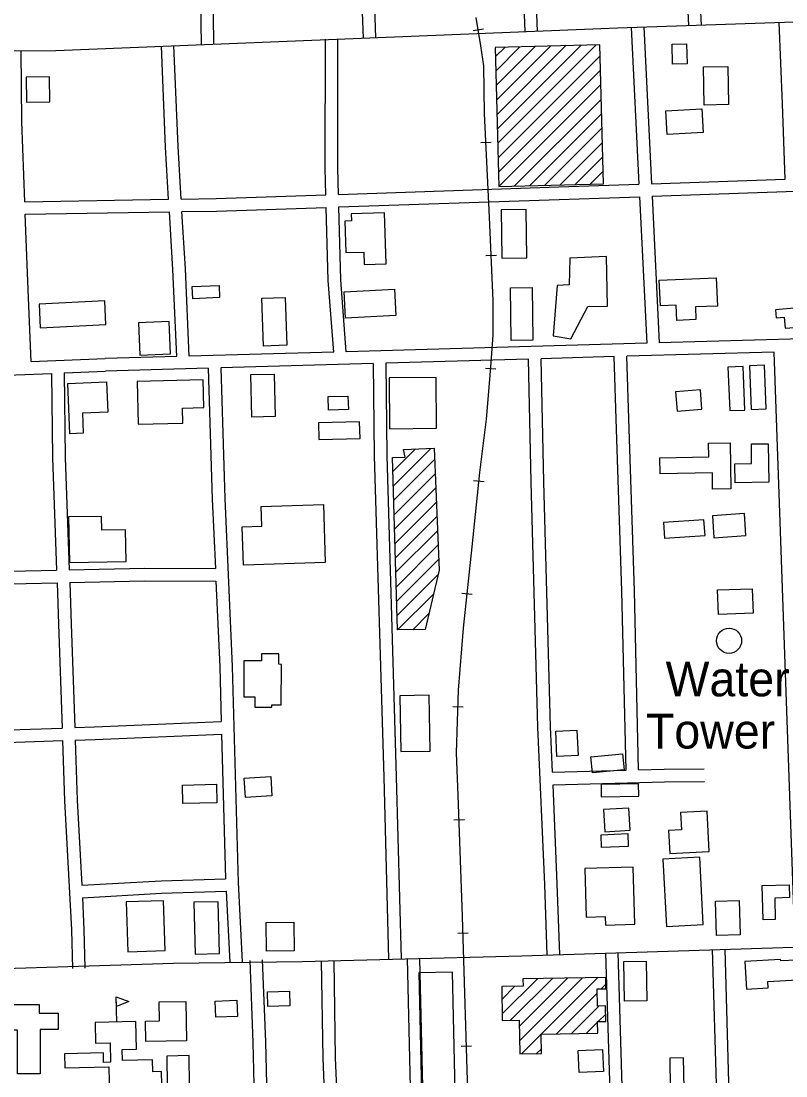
# Model space of a CAD drawing. Extents: x 3297716 to 3335574, y 688621 to 713991.
# Drawn here: x 3329962 to 3331786, y 706604 to 709119 of the extents above; entities that cross this region are included whole.
import ezdxf

# ---------------------------------------------------------------- set-up
doc = ezdxf.new("R2010")
doc.units = 0
for name, color, linetype in [('V-BLDG-OTLN', 7, 'Continuous'), ('V-DOMW-IDEN', 7, 'Continuous'), ('V-DOMW-TANK', 7, 'Continuous'), ('V-RAIL-TRAK', 7, 'Continuous'), ('V-ROAD-CNTR', 7, 'Continuous')]:
    doc.layers.add(name, color=color, linetype=linetype)

msp = doc.modelspace()

# ---------------------------------------------------------------- linework, layer by layer
at = {"layer": 'V-BLDG-OTLN'}
for p, q in [((3331099, 708828.1), (3331333.4, 709062.5)), ((3331093.5, 709034.8), (3331115.5, 709056.7)), ((3331094.4, 709000.3), (3331151.8, 709057.7)), ((3331095.4, 708965.9), (3331188.1, 709058.7)), ((3331096.3, 708931.5), (3331224.4, 709059.6)), ((3331097.2, 708897), (3331260.8, 709060.6)), ((3331098.1, 708862.6), (3331297.1, 709061.5)), ((3331099.9, 708793.7), (3331343.2, 709037)), ((3331100.8, 708759.2), (3331344.1, 709002.5)), ((3331101.7, 708724.8), (3331345, 708968.1)), ((3331138, 708725.7), (3331345.9, 708933.6)), ((3331174.4, 708726.7), (3331346.8, 708899.2)), ((3331210.7, 708727.7), (3331347.7, 708864.7)), ((3331247, 708728.6), (3331348.7, 708830.3)), ((3331283.3, 708729.6), (3331349.6, 708795.8)), ((3331319.6, 708730.5), (3331350.5, 708761.4)), ((3330848.8, 708045.4), (3330902.5, 708099.1)), ((3330849.8, 708011), (3330939.3, 708100.6)), ((3330850.8, 707976.7), (3330948, 708073.9)), ((3330851.8, 707942.4), (3330949.5, 708040)), ((3330852.8, 707908), (3330950.9, 708006.1)), ((3330853.9, 707873.7), (3330952.3, 707972.1)), ((3330854.9, 707839.4), (3330953.7, 707938.2)), ((3330855.9, 707805), (3330955.1, 707904.3)), ((3330856.9, 707770.7), (3330956.6, 707870.3)), ((3330858, 707736.4), (3330958, 707836.4)), ((3330859, 707702), (3330956.4, 707799.5)), ((3330860, 707667.7), (3330945.4, 707753.1)), ((3330895.9, 707668.2), (3330934.4, 707706.7)), ((3331109.3, 706752), (3331193.3, 706836)), ((3331129.4, 706736.7), (3331229.3, 706836.6)), ((3331150.2, 706722.2), (3331265.3, 706837.3)), ((3331150.8, 706687.4), (3331301.3, 706837.9)), ((3331202.1, 706703.4), (3331337.3, 706838.6)), ((3331108.7, 706786.7), (3331139.9, 706818)), ((3331238.1, 706704), (3331335.8, 706801.7)), ((3331345.8, 706811.7), (3331356.7, 706822.6)), ((3330190.1, 706732.6), (3330188.7, 706792.6)), ((3331274.1, 706704.7), (3331340.1, 706770.6)), ((3331338.3, 706733.5), (3331356.5, 706751.7)), ((3331310.1, 706705.3), (3331336.8, 706732)), ((3331155.5, 706656.7), (3331202.1, 706703.4)), ((3331191.5, 706657.4), (3331202.8, 706668.7))]:
    msp.add_line(p, q, dxfattribs=at)
for points in [[(3331101.7, 708724.8), (3331351.3, 708731.4), (3331342.5, 709062.7), (3331093, 709056.2)], [(3331550.4, 709017.5), (3331515.8, 709016.7), (3331514.6, 709064.1), (3331549.3, 709064.9)], [(3331649.1, 708920.2), (3331591.5, 708919.3), (3331590, 709010), (3331647.6, 709010.9)], [(3329974.3, 708925.8), (3330030, 708926.6), (3330029.2, 708986.8), (3329973.4, 708986.1)], [(3331503, 708849), (3331499.9, 708905.7), (3331585.8, 708910.5), (3331589, 708853.8)], [(3330832.6, 708540.5), (3330828.9, 708662.5), (3330749.3, 708660), (3330749.8, 708643), (3330733.8, 708642.5), (3330736.1, 708567.4), (3330779.4, 708568.7), (3330780.4, 708538.9)], [(3331108.2, 708554), (3331168.2, 708554.7), (3331166.8, 708670.3), (3331106.8, 708669.6)], [(3331358.4, 708557.9), (3331271.1, 708554.2), (3331269.4, 708490.2), (3331240.2, 708488.7), (3331231.3, 708369.3), (3331273, 708361.6), (3331313.4, 708438.5), (3331360.7, 708440)], [(3330435.1, 708460.1), (3330371.2, 708457.4), (3330370, 708486.2), (3330433.9, 708488.9)], [(3331180.9, 708484.2), (3331182.4, 708358.2), (3331130.9, 708357.6), (3331129.4, 708483.6)], [(3331484.2, 708501.4), (3331619.9, 708507.1), (3331622.7, 708439.9), (3331570.3, 708437.7), (3331571.6, 708407.5), (3331525.9, 708405.6), (3331524.4, 708441.9), (3331486.7, 708440.3)], [(3330591.6, 708460.3), (3330595.5, 708346.3), (3330539.8, 708344.4), (3330535.9, 708458.4)], [(3330732.3, 708473.7), (3330852.6, 708480), (3330855.9, 708417.7), (3330735.6, 708411.4)], [(3330007.5, 708388.3), (3330164.1, 708396), (3330161.4, 708452.4), (3330004.7, 708444.8)], [(3331814.5, 708435.7), (3331761, 708431.1), (3331762.7, 708411.6), (3331782.4, 708413.3), (3331784.6, 708386.9), (3331818.4, 708389.8)], [(3330241.9, 708400.1), (3330245.1, 708323), (3330318.3, 708326.1), (3330315.1, 708403.1)], [(3331684, 708295.9), (3331647.9, 708294.4), (3331652.2, 708190.5), (3331688.2, 708191.9)], [(3331735, 708299), (3331699, 708297.5), (3331703.2, 708193.5), (3331739.3, 708195)], [(3330072.8, 708255.2), (3330165.5, 708259.2), (3330168.6, 708187), (3330107.9, 708184.4), (3330109.9, 708137), (3330078, 708135.6)], [(3330396.2, 708264), (3330238.2, 708260), (3330240.7, 708158.3), (3330347.7, 708160.9), (3330346.8, 708196.7), (3330397.8, 708198)], [(3330565.1, 708277.9), (3330567.6, 708176.3), (3330512.5, 708174.9), (3330510, 708276.5)], [(3330839.4, 708268.5), (3330840.3, 708147.5), (3330952.8, 708148.4), (3330951.9, 708269.3)], [(3331585.9, 708194.1), (3331582.3, 708240.2), (3331523.1, 708235.6), (3331526.6, 708189.5)], [(3330694.4, 708223.9), (3330741.5, 708225.3), (3330742.5, 708193), (3330695.4, 708191.5)], [(3330672.1, 708121.7), (3330770.3, 708124.1), (3330769.3, 708163.6), (3330671.1, 708161.1)], [(3331485.2, 708078.2), (3331602, 708080.1), (3331601.5, 708112.7), (3331652.9, 708113.5), (3331654.8, 708004.2), (3331611.3, 708003.4), (3331610.7, 708042), (3331485.9, 708039.9)], [(3331745.2, 708019.8), (3331664.9, 708018.7), (3331664.4, 708063.6), (3331704.4, 708064.1), (3331703.8, 708111.2), (3331744, 708111.7)], [(3330860, 707667.7), (3330847.8, 708078.7), (3330878.3, 708079.7), (3330874.2, 708097.9), (3330946.9, 708100.9), (3330959.1, 707810.5), (3330925.3, 707668.7)], [(3330489.2, 707913.6), (3330535.9, 707915.1), (3330534.4, 707961.6), (3330682.8, 707966.6), (3330687.4, 707828.6), (3330492.3, 707822.1)], [(3330212.1, 707830.6), (3330210.8, 707906.2), (3330153.9, 707905.3), (3330153.4, 707938.4), (3330075.1, 707937.2), (3330076.9, 707828.4)], [(3331494.4, 707924.2), (3331496.9, 707886.2), (3331593.3, 707892.6), (3331590.8, 707930.5)], [(3331610.8, 707940), (3331614.2, 707887.6), (3331690.9, 707892.7), (3331687.5, 707945)], [(3331705.8, 707765.7), (3331707.8, 707707.4), (3331625.4, 707704.5), (3331623.4, 707762.9)], [(3330493.4, 707594), (3330493, 707508.3), (3330519.5, 707508.2), (3330519.3, 707483.6), (3330559.7, 707483.4), (3330559.7, 707488.8), (3330582.5, 707488.7), (3330583, 707585.5), (3330576.4, 707585.6), (3330576.5, 707610.3), (3330535.4, 707610.6), (3330535.3, 707593.8)], [(3330937.5, 707378.8), (3330934.8, 707511.7), (3330865.1, 707510.3), (3330867.8, 707377.4)], [(3331240.1, 707365.5), (3331237, 707425.9), (3331287.2, 707428.5), (3331290.4, 707368.1)], [(3331324.7, 707327.1), (3331321.2, 707365.4), (3331396.6, 707372.4), (3331400.1, 707334)], [(3330493.8, 707313.8), (3330557.3, 707317.8), (3330560.1, 707272.1), (3330496.7, 707268.2)], [(3330346.8, 707297.6), (3330427.5, 707299.6), (3330428.6, 707255.6), (3330347.9, 707253.6)], [(3331345.1, 707298.9), (3331345.7, 707269.4), (3331435.2, 707271.3), (3331434.5, 707300.9)], [(3331411.7, 707242.7), (3331351, 707239.3), (3331353.9, 707186.5), (3331414.6, 707189.8)], [(3331598.1, 707235.5), (3331535, 707232.1), (3331537.3, 707190.7), (3331506.4, 707189), (3331509.4, 707134.2), (3331603.4, 707139.3)], [(3331408.8, 707182.1), (3331410.1, 707151.4), (3331346.4, 707148.6), (3331345.1, 707179.3)], [(3331501, 706960.6), (3331588.8, 706965), (3331580.8, 707125.7), (3331493, 707121.3)], [(3331426, 706966), (3331422, 707102.3), (3331306.6, 707098.9), (3331310, 706983), (3331355.1, 706984.3), (3331355.7, 706964)], [(3331731.7, 706976.1), (3331729.4, 707057.9), (3331793.8, 707059.7), (3331794.6, 707029.2), (3331759.5, 707028.2), (3331760.9, 706977)], [(3330305, 706903), (3330301.1, 707021.8), (3330212.2, 707018.9), (3330216.1, 706900.1)], [(3330434.7, 706896.3), (3330431.5, 707019.6), (3330374, 707018.1), (3330377.2, 706894.8)], [(3331677.3, 706940.7), (3331620.4, 706939), (3331618, 707021), (3331674.9, 707022.7)], [(3330546.8, 706901.8), (3330546.2, 706970), (3330612.6, 706970.5), (3330613.1, 706902.3)], [(3331454.1, 706782.8), (3331401.2, 706782), (3331399.7, 706876.8), (3331452.6, 706877.7)], [(3331688.5, 706876.8), (3331692.2, 706810.9), (3331743.9, 706813.8), (3331743, 706829.4), (3331813.7, 706833.4), (3331811.1, 706880.3), (3331773.8, 706878.2), (3331773.6, 706881.5)], [(3330910.2, 706849.8), (3330917.1, 706565.5), (3330997.5, 706567.5), (3330990.6, 706851.7)], [(3331202.1, 706703.4), (3331337.2, 706705.8), (3331336.8, 706733.5), (3331356.8, 706733.8), (3331356.1, 706770.9), (3331336.4, 706770.6), (3331335.6, 706811.5), (3331356.9, 706811.9), (3331356.4, 706838.9), (3331158.8, 706835.4), (3331159.1, 706818.3), (3331108.2, 706817.4), (3331109.6, 706736.4), (3331150, 706737.1), (3331151.4, 706656.7), (3331203, 706657.6)], [(3330549.4, 706804.8), (3330602.2, 706805.9), (3330602.8, 706771), (3330550.1, 706770)], [(3329952.8, 706609.3), (3329953, 706713), (3329941.4, 706713), (3329941.6, 706774.7), (3330004.5, 706774.6), (3330004.5, 706753.7), (3330050.2, 706753.6), (3330050.1, 706714.7), (3330007.3, 706714.8), (3330007, 706609.2)], [(3330188.7, 706792.6), (3330219, 706781.7), (3330189.3, 706769.5)], [(3330356, 706687.7), (3330259, 706685.9), (3330258.1, 706734.6), (3330291.7, 706735.2), (3330290.9, 706780.4), (3330354.3, 706781.6)], [(3330424.6, 706782.3), (3330476.4, 706784.5), (3330478, 706746.2), (3330426.2, 706744)], [(3330235.7, 706733.7), (3330138.1, 706731.4), (3330139.2, 706682.2), (3330173.8, 706683), (3330174.8, 706636.8), (3330158.5, 706636.5), (3330157.9, 706659.2), (3330065.3, 706657.1), (3330066, 706623.1), (3330170.9, 706625.5), (3330173.3, 706516.2), (3330203.9, 706516.9), (3330202.5, 706580.7), (3330297.3, 706582.8), (3330296.6, 706614.6), (3330275.8, 706614.1), (3330275.2, 706642.5), (3330203.5, 706640.9), (3330202.9, 706667.3), (3330237.2, 706668.1)], [(3330363.8, 706580), (3330362.4, 706652.6), (3330309, 706651.6), (3330310.4, 706579)], [(3331293.1, 706611.9), (3331290.9, 706664.6), (3331348.7, 706666.9), (3331350.9, 706614.3)], [(3331510, 706574.2), (3331543.1, 706574.7), (3331542, 706647.2), (3331509, 706646.8)]]:
    msp.add_lwpolyline(points, close=True, dxfattribs=at)
at = {"layer": 'V-DOMW-TANK'}
msp.add_line((3331650.6, 707641.8), (3331650.6, 707641.8), dxfattribs=at)
msp.add_circle((3331650.6, 707641.8), 30, dxfattribs=at)
at = {"layer": 'V-RAIL-TRAK'}
for points in [[(3331028.1, 706540.4), (3331014.5, 706984.2), (3331005.5, 707251.8), (3331000.6, 707374.2), (3331005.3, 707523.6), (3331016.8, 707671.7), (3331037.4, 707865.5), (3331055.9, 708043.1), (3331072.1, 708170.5), (3331079.3, 708255.3), (3331082.3, 708295.2), (3331087.9, 708370.5), (3331087.5, 708453.1), (3331079.5, 708652.2), (3331067.1, 708899.5), (3331065.7, 709012.4), (3331058.8, 709060.2), (3331047.3, 709128.4)], [(3331039.9, 709097.1), (3331064.5, 709101.2)], [(3331058.1, 708829.7), (3331083, 708830.9)], [(3331070.7, 708560.1), (3331095.7, 708561.1)], [(3331069.5, 708291.8), (3331094.4, 708290)], [(3331041.3, 708023.7), (3331066.2, 708021.2)], [(3331013.1, 707755.3), (3331038, 707752.6)], [(3330991.6, 707485.2), (3331016.6, 707484.5)], [(3330994.3, 707214.6), (3331019.3, 707215.4)], [(3331003.2, 706944.8), (3331028.2, 706945.6)], [(3331011.5, 706674.9), (3331036.5, 706675.7)]]:
    msp.add_lwpolyline(points, dxfattribs=at)
at = {"layer": 'V-ROAD-CNTR'}
for points in [[(3331554.9, 709108.7), (3331545.7, 709294.3), (3331538.2, 709478.6)], [(3331584.8, 709110.1), (3331575.7, 709295.7), (3331568.1, 709479.6)], [(3330778.2, 709079), (3330772.5, 709243.7), (3330766.3, 709446)], [(3330808.2, 709080.1), (3330802.5, 709244.7), (3330796.3, 709446.9)], [(3331163.9, 709094.3), (3331149.6, 709461.6)], [(3331193.8, 709095.5), (3331179.6, 709462.9)], [(3330391.8, 709064), (3330389.1, 709267.1), (3330375.4, 709434.6)], [(3330421.8, 709064.4), (3330419.1, 709268.5), (3330405.5, 709435.5)], [(3329452.3, 709047.4), (3330044.8, 709049.7), (3331384.2, 709103.1), (3333213, 709165.3), (3333348.3, 709170.3)], [(3331784.4, 708742.8), (3331778, 708922.1), (3331770.3, 709116.1)], [(3331417.4, 709104), (3331435.6, 708730.6)], [(3331447.4, 709105.4), (3331465.6, 708731.6)], [(3330688.7, 708705.3), (3330687, 708768.6), (3330687.5, 709076)], [(3330718.7, 708706.3), (3330717, 708769), (3330717.5, 709075.9)], [(3329970.5, 708688.7), (3329963.1, 708879.1), (3329961.8, 709049.5)], [(3330313.6, 708694.6), (3330306.2, 708818.7), (3330296.3, 709059.7)], [(3330343.6, 708695.1), (3330336.2, 708820.3), (3330326.3, 709061)], [(3331465.6, 708731.6), (3331784.4, 708742.8)], [(3330718.7, 708706.3), (3331244.4, 708723.9), (3331435.6, 708730.6)], [(3331467.1, 708701.7), (3331809.8, 708713.7)], [(3329970.5, 708688.7), (3330313.6, 708694.6)], [(3330343.6, 708695.1), (3330427.4, 708696.5), (3330688.7, 708705.3)], [(3330719.5, 708676.3), (3331245.5, 708693.9), (3331437.1, 708700.6)], [(3331437.1, 708700.6), (3331454.1, 708351.5)], [(3331467.1, 708701.7), (3331484.1, 708352.4)], [(3329971.7, 708658.7), (3330315.4, 708664.6)], [(3330332.9, 708319.5), (3330323.6, 708527.3), (3330315.4, 708664.6)], [(3330345.4, 708665.1), (3330428.1, 708666.5), (3330689.5, 708675.3)], [(3330362.9, 708320.4), (3330353.5, 708528.9), (3330345.4, 708665.1)], [(3330707.5, 708330.2), (3330694.2, 708500.6), (3330689.5, 708675.3)], [(3330737.5, 708331.1), (3330724.2, 708502.2), (3330719.5, 708676.3)], [(3329985.6, 708307.6), (3329979.4, 708459.6), (3329971.7, 708658.7)], [(3331825.2, 708362.1), (3331484.1, 708352.4)], [(3331454.1, 708351.5), (3330737.5, 708331.1)], [(3329985.6, 708307.6), (3330162, 708314.6)], [(3330332.9, 708319.5), (3330162.2, 708314.6)], [(3330707.5, 708330.2), (3330362.9, 708320.4)], [(3331172, 708313.5), (3330831.6, 708303.7)], [(3331216.9, 706892.7), (3331211, 707060.9), (3331194.6, 707435.8), (3331178.8, 708019.8), (3331172, 708313.5)], [(3331376.6, 708319.3), (3331202, 708314.3)], [(3331229.3, 707328.5), (3331224.6, 707436.8), (3331208.8, 708020.6), (3331202, 708314.3)], [(3331404.8, 707333.1), (3331395, 707759.7), (3331382.3, 708146.1), (3331376.6, 708319.3)], [(3331758, 708330.2), (3331406.6, 708320.2)], [(3331434.8, 707333.9), (3331425, 707760.5), (3331412.3, 708147.1), (3331406.6, 708320.2)], [(3331808, 706911.6), (3331758, 708330.2)], [(3330064.2, 708280.7), (3330163.2, 708284.6)], [(3330408.1, 708291.6), (3330163, 708284.6)], [(3330408.1, 708291.6), (3330417.6, 707979.7), (3330425.1, 707813.8)], [(3330801.6, 708302.9), (3330438, 708292.5)], [(3330438, 708292.5), (3330447.6, 707980.9), (3330465.6, 707580.8), (3330479.7, 707065.5), (3330489.4, 706875.8)], [(3330801.6, 708302.9), (3330803.8, 708082.6), (3330826.8, 707316.5), (3330838.5, 706882.6)], [(3330831.6, 708303.7), (3330833.8, 708083.2), (3330856.8, 707317.4), (3330868.5, 706883.4)], [(3329737.1, 708267.8), (3330034.2, 708279.5)], [(3330034.2, 708279.5), (3330036.6, 708078.3), (3330046.5, 707810.1)], [(3330064.2, 708280.7), (3330066.6, 708079), (3330076.5, 707810.7)], [(3329750.3, 707803.6), (3330046.5, 707810.1)], [(3330076.5, 707810.7), (3330255.9, 707814.6), (3330425.1, 707813.8)], [(3329750.2, 707773.6), (3330047.7, 707780.1)], [(3330047.7, 707780.1), (3330051.3, 707681.4), (3330059.7, 707433.7)], [(3330077.7, 707780.7), (3330256.1, 707784.6), (3330426.4, 707783.8)], [(3330077.7, 707780.7), (3330081.3, 707682.4), (3330089.7, 707434.7)], [(3330426.4, 707783.8), (3330435.6, 707579.7), (3330439.2, 707449)], [(3329857.8, 707426.7), (3330059.7, 707433.7)], [(3330089.7, 707434.7), (3330137.1, 707436.4), (3330439.2, 707449)], [(3329859.1, 707396.8), (3330060.7, 707403.7)], [(3330060.7, 707403.7), (3330065.6, 707260.1), (3330081.7, 706952.4), (3330084, 706860.6)], [(3330090.7, 707404.8), (3330138.2, 707406.4), (3330440, 707419.1)], [(3330090.7, 707404.8), (3330095.6, 707261.4), (3330106.2, 707058.9)], [(3330440, 707419.1), (3330449.5, 707074.4)], [(3331229.3, 707328.5), (3331404.8, 707333.1)], [(3331434.8, 707333.9), (3331496, 707335.5), (3331591.4, 707336.5)], [(3331230.6, 707298.5), (3331496.6, 707305.5), (3331591.7, 707306.5)], [(3331246.8, 706893.7), (3331240.9, 707062.1), (3331230.6, 707298.5)], [(3330106.2, 707058.9), (3330295.6, 707069.6), (3330449.5, 707074.4)], [(3330107.8, 707028.9), (3330297, 707039.7), (3330450.7, 707044.4)], [(3330107.8, 707028.9), (3330111.7, 706953.5), (3330114, 706861.3)], [(3330450.7, 707044.4), (3330459.5, 706874.3)], [(3330324.9, 706872.9), (3330632.5, 706877.3), (3331156.1, 706890.8), (3331928.6, 706915.5), (3333026.8, 706946.4), (3333351.5, 706956.8)], [(3331610.4, 706905.4), (3331620.3, 706557.8)], [(3331640.4, 706906.2), (3331654.3, 706415.3)], [(3330548.5, 705459.5), (3330545, 705541.8), (3330535, 705903.3), (3330526.4, 706168.3), (3330521.1, 706449.9), (3330515.5, 706684.1), (3330508, 706879.5)], [(3330578.5, 705460.3), (3330575, 705542.8), (3330565, 705904.2), (3330556.4, 706169.1), (3330551.1, 706450.5), (3330545.5, 706685.1), (3330537.9, 706880.6)], [(3330716.3, 705464.3), (3330712.4, 705621.3), (3330702.2, 706007.9), (3330693.3, 706362.2), (3330682.1, 706646.4), (3330678.4, 706878.6)], [(3330716.4, 706538.1), (3330712.1, 706647.2), (3330708.4, 706879.1)], [(3330882.4, 706883.8), (3330890.3, 706542.8)], [(3330912.4, 706884.5), (3330920.3, 706544.3)], [(3331355.7, 706897.2), (3331399.6, 705500.8)], [(3331396.6, 706552.5), (3331385.7, 706898.1)], [(3329670.3, 706852.2), (3330324.9, 706872.9)]]:
    msp.add_lwpolyline(points, dxfattribs=at)

# ---------------------------------------------------------------- texts
at = {"layer": 'V-DOMW-IDEN'}
for s, p in [('Water', (3331499.1, 707509.3)), (' Tower', (3331421.4, 707384.8))]:
    msp.add_text(s, height=83, dxfattribs=at).set_placement(p)

doc.saveas('drawing.dxf')
